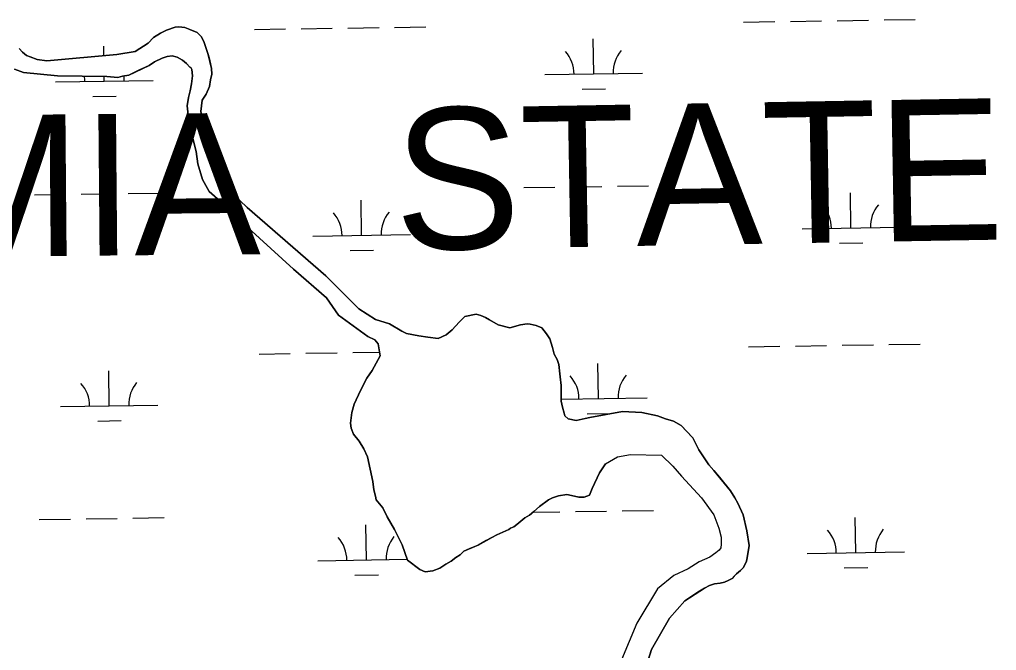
# Model space of a CAD drawing. Extents: x 3807117 to 3845308, y 337856 to 363736.
# Drawn here: x 3833175 to 3834177, y 358410 to 359057 of the extents above; entities that cross this region are included whole.
import ezdxf

# ---------------------------------------------------------------- set-up
doc = ezdxf.new("R2010")
doc.units = 0
for name, color, linetype in [('V-TOPO-GNAM-IDEN', 7, 'Continuous'), ('V-TOPO-SHOR', 7, 'Continuous'), ('V-WETL-SWMP', 7, 'Continuous')]:
    doc.layers.add(name, color=color, linetype=linetype)

msp = doc.modelspace()

# ---------------------------------------------------------------- linework, layer by layer
at = {"layer": 'V-TOPO-SHOR'}
for points in [[(3833174.9, 359027.2), (3833178.1, 359023.6), (3833182.3, 359020.1), (3833186, 359018.6), (3833193.3, 359016.1), (3833203.3, 359014.8), (3833275, 359021.1), (3833293.7, 359024.1), (3833307, 359032.8), (3833312.6, 359038.6), (3833319.8, 359043), (3833326, 359046.2), (3833334.8, 359049), (3833338.4, 359049.6), (3833344.7, 359048.7), (3833349.9, 359046.8), (3833357.3, 359043.8), (3833361.5, 359039.7), (3833364.2, 359034.6), (3833368.7, 359021.2), (3833369.9, 359016.5), (3833372.2, 359006.7), (3833372.3, 359000.9), (3833370.9, 358995.2), (3833370, 358988.4), (3833366.5, 358980.5), (3833362.5, 358974.2), (3833361.2, 358962.7), (3833361.8, 358959), (3833364.5, 358951.8), (3833368.8, 358925.3), (3833379.3, 358896.4), (3833385.8, 358886.2), (3833408.7, 358864.3), (3833489.4, 358794.3), (3833523, 358760.6), (3833540.4, 358749.6), (3833554.6, 358745.2), (3833567.3, 358737.7), (3833572, 358735.2), (3833584.6, 358732.9)], [(3833544.9, 358712.2), (3833543.1, 358724.7), (3833539.4, 358728.7), (3833532.5, 358732.2), (3833502.3, 358753.9), (3833489.9, 358771.9), (3833456, 358801.3), (3833409.7, 358843.5), (3833381, 358870.9), (3833369.8, 358880.6), (3833362.8, 358892.9), (3833358.2, 358909), (3833356.4, 358921.9), (3833352.4, 358936.4), (3833350.6, 358947.3), (3833348.2, 358959.2), (3833347, 358968.6), (3833348.4, 358977), (3833350.3, 358983.8), (3833351.7, 358991.1), (3833352.5, 358999.4), (3833351.9, 359005.7), (3833350.8, 359007.7), (3833349.7, 359008.2), (3833346.5, 359011.8), (3833342.3, 359015.4), (3833337, 359018.4), (3833331.8, 359019.8), (3833326.6, 359019.2), (3833321.4, 359017.5), (3833313.7, 359013.7), (3833308, 359009.9), (3833297.7, 359005), (3833287.4, 359000.1), (3833280.7, 358998.9), (3833276, 358997.7), (3833264.6, 358998.5), (3833214, 358999.4), (3833179.1, 359002.8), (3833170.1, 359006.2)], [(3833584.6, 358732.9), (3833594, 358731.5), (3833604.4, 358730.2), (3833612.6, 358734), (3833618.8, 358738.9), (3833625.9, 358746.8), (3833632, 358752.7), (3833643.4, 358755), (3833648.1, 358753.6), (3833652.9, 358751.6), (3833657.1, 358749.1), (3833666.1, 358744.1), (3833678.1, 358741.2), (3833689, 358744.1), (3833695.7, 358745.3), (3833698.8, 358744.8), (3833705.1, 358743.4), (3833710.9, 358741), (3833715.7, 358734.8), (3833719, 358729.7), (3833721.8, 358720.9), (3833723.5, 358714.2), (3833726.7, 358708.5), (3833728.4, 358703.3), (3833729.1, 358697.1), (3833729.7, 358690.9), (3833730.5, 358682), (3833730.7, 358672.1), (3833730.8, 358665.9), (3833732, 358659.7), (3833733.7, 358653.5), (3833734.3, 358650.9), (3833738, 358647.8)], [(3833776, 358601.8), (3833770, 358592.3), (3833762.5, 358576.5), (3833759.6, 358569.7), (3833754.4, 358567.5), (3833752.8, 358567.5), (3833748.7, 358567.4), (3833741.4, 358569.3), (3833736.6, 358570.2), (3833727.8, 358569), (3833721.6, 358566.8), (3833717.5, 358564.6), (3833708.3, 358558.1), (3833702.7, 358552.8), (3833698.1, 358549), (3833693.4, 358546.3), (3833685.3, 358539.4), (3833682.2, 358537.2), (3833678.6, 358535.6), (3833677, 358534.5), (3833664.7, 358529), (3833659.5, 358526.3), (3833653.9, 358523), (3833645.7, 358518.2), (3833642, 358517), (3833636.9, 358514.8), (3833630.7, 358512.1), (3833627.1, 358508.4), (3833622.5, 358505.7), (3833617.9, 358501.9), (3833612.3, 358498.7), (3833606.1, 358494.9), (3833598.9, 358492.1), (3833591.1, 358490.9), (3833585.8, 358493.4), (3833573.1, 358503), (3833567.5, 358518.5), (3833559.9, 358534.5), (3833552.3, 358547.3), (3833547.9, 358556.6), (3833544.2, 358560.7), (3833541, 358564.7), (3833540.4, 358568.4), (3833538.7, 358575.1), (3833537.4, 358583.4), (3833532.2, 358608.8), (3833528.3, 358617.1), (3833523.5, 358624.8), (3833517.6, 358631.9), (3833515.4, 358638.1), (3833514.7, 358643.3), (3833516, 358654.3), (3833518.5, 358662.7), (3833524.9, 358676.9), (3833531.4, 358689.5), (3833536.9, 358697.4), (3833544.9, 358712.2)], [(3833759.9, 358649.2), (3833793.5, 358655.2), (3833813.3, 358654.1), (3833829.4, 358650.8), (3833837.8, 358647.9), (3833845.7, 358645.5), (3833853.6, 358641), (3833858.9, 358635.4), (3833865.8, 358628.3), (3833871.8, 358615.9), (3833882, 358600.6), (3833887.3, 358595), (3833893.2, 358587.9), (3833904.4, 358574.1), (3833908.7, 358566.9), (3833912, 358561.3), (3833917.4, 358549.5), (3833920.9, 358532.9), (3833923.3, 358517.9), (3833921.5, 358505.4), (3833920.6, 358501.8), (3833917.6, 358495.5), (3833914.6, 358492.3), (3833910.5, 358489.1), (3833908, 358486.4), (3833905.9, 358484.3), (3833901.8, 358482.1), (3833898.2, 358480.5), (3833893.6, 358479.3), (3833887.9, 358478.7), (3833882.7, 358477), (3833877.6, 358474.3), (3833870.9, 358470), (3833857.6, 358461.4), (3833841.9, 358443.4), (3833823.4, 358411.3), (3833815.7, 358387.2)], [(3833738, 358647.8), (3833745.9, 358645.9), (3833750.5, 358647.1), (3833759.9, 358649.2)], [(3833776, 358601.8), (3833788.3, 358608.9), (3833801.8, 358611.2), (3833833.5, 358610.4), (3833845.2, 358599.2), (3833854.2, 358589.1), (3833874.5, 358566.7), (3833887.3, 358549.3), (3833892.3, 358535.9), (3833894.6, 358526.6), (3833894.7, 358519.3), (3833894.3, 358515.7), (3833892.8, 358513.1), (3833889.2, 358510.4), (3833883.1, 358506.1), (3833872.3, 358501.2), (3833861, 358494.2), (3833846.1, 358487.1), (3833829.3, 358473.7), (3833808.3, 358438.4), (3833792.5, 358400.7)]]:
    msp.add_lwpolyline(points, dxfattribs=at)
at = {"layer": 'V-WETL-SWMP'}
for p, q in [((3833917.8, 359054.3), (3833949.8, 359054.8)), ((3833965.8, 359055), (3833997.8, 359055.5)), ((3834013.8, 359055.7), (3834045.8, 359056.2)), ((3834061.8, 359056.5), (3834093.8, 359056.9)), ((3833319.8, 359043), (3833312.6, 359038.6)), ((3833326, 359046.2), (3833319.8, 359043)), ((3833334.8, 359049), (3833326, 359046.2)), ((3833338.4, 359049.6), (3833334.8, 359049)), ((3833344.7, 359048.7), (3833338.4, 359049.6)), ((3833349.9, 359046.8), (3833344.7, 359048.7)), ((3833357.3, 359043.8), (3833349.9, 359046.8)), ((3833361.5, 359039.7), (3833357.3, 359043.8)), ((3833416, 359046.8), (3833447.9, 359047.3)), ((3833463.9, 359047.5), (3833495.9, 359048)), ((3833511.9, 359048.2), (3833543.9, 359048.7)), ((3833559.9, 359048.9), (3833591.9, 359049.4)), ((3833307, 359032.8), (3833293.7, 359024.1)), ((3833312.6, 359038.6), (3833307, 359032.8)), ((3833364.2, 359034.6), (3833361.5, 359039.7)), ((3833368.7, 359021.2), (3833364.2, 359034.6)), ((3833764, 359001.3), (3833763.4, 359037.3)), ((3833178.1, 359023.6), (3833174.9, 359027.2)), ((3833182.3, 359020.1), (3833178.1, 359023.6)), ((3833261.7, 359020), (3833261.6, 359029.7)), ((3833293.7, 359024.1), (3833275, 359021.1)), ((3833186, 359018.6), (3833182.3, 359020.1)), ((3833193.3, 359016.1), (3833186, 359018.6)), ((3833203.3, 359014.8), (3833193.3, 359016.1)), ((3833275, 359021.1), (3833203.3, 359014.8)), ((3833308, 359009.9), (3833313.7, 359013.7)), ((3833313.7, 359013.7), (3833321.4, 359017.5)), ((3833321.4, 359017.5), (3833326.6, 359019.2)), ((3833326.6, 359019.2), (3833331.8, 359019.8)), ((3833331.8, 359019.8), (3833337, 359018.4)), ((3833337, 359018.4), (3833342.3, 359015.4)), ((3833342.3, 359015.4), (3833346.5, 359011.8)), ((3833346.5, 359011.8), (3833349.7, 359008.2)), ((3833372.2, 359006.7), (3833368.7, 359021.2)), ((3833170.1, 359006.2), (3833179.1, 359002.8)), ((3833179.1, 359002.8), (3833214, 358999.4)), ((3833287.4, 359000), (3833308, 359009.9)), ((3833349.7, 359008.2), (3833350.8, 359007.7)), ((3833350.8, 359007.7), (3833351.9, 359005.7)), ((3833351.9, 359005.7), (3833352.5, 358999.4)), ((3833372.3, 359000.9), (3833372.2, 359006.7)), ((3833714, 359000.5), (3833814, 359002)), ((3833212.1, 358993), (3833312.1, 358994.5)), ((3833214, 358999.4), (3833264.6, 358998.5)), ((3833262.1, 358993.7), (3833262.1, 358998.5)), ((3833264.6, 358998.5), (3833276, 358997.7)), ((3833276, 358997.7), (3833280.7, 358998.9)), ((3833280.7, 358998.9), (3833287.4, 359000)), ((3833352.5, 358999.4), (3833351.7, 358991.1)), ((3833370, 358988.4), (3833370.9, 358995.2)), ((3833370.9, 358995.2), (3833372.3, 359000.9)), ((3833350.3, 358983.8), (3833348.4, 358977)), ((3833351.7, 358991.1), (3833350.3, 358983.8)), ((3833366.5, 358980.5), (3833370, 358988.4)), ((3833752.2, 358985.6), (3833776.2, 358986)), ((3833250.4, 358978.1), (3833274.4, 358978.5)), ((3833348.4, 358977), (3833347, 358968.6)), ((3833361.2, 358962.7), (3833362.5, 358974.2)), ((3833362.5, 358974.2), (3833366.5, 358980.5)), ((3833347, 358968.6), (3833348.2, 358959.2)), ((3833361.8, 358959), (3833361.2, 358962.7)), ((3833348.2, 358959.2), (3833350.6, 358947.3)), ((3833364.6, 358951.8), (3833361.8, 358959)), ((3833368.8, 358925.3), (3833364.6, 358951.8)), ((3833350.6, 358947.3), (3833352.4, 358936.4)), ((3833352.4, 358936.4), (3833356.4, 358921.9)), ((3833356.4, 358921.9), (3833358.2, 358909)), ((3833379.3, 358896.4), (3833368.8, 358925.3)), ((3833358.2, 358909), (3833362.8, 358892.9)), ((3833362.8, 358892.9), (3833369.8, 358880.6)), ((3833385.8, 358886.2), (3833379.3, 358896.4)), ((3833408.7, 358864.3), (3833385.8, 358886.2)), ((3833692.3, 358884.7), (3833724.3, 358885.2)), ((3833740.3, 358885.5), (3833772.3, 358885.9)), ((3833788.3, 358886.2), (3833820.3, 358886.7)), ((3833190.5, 358877.2), (3833222.5, 358877.7)), ((3833238.5, 358877.9), (3833270.5, 358878.4)), ((3833286.5, 358878.7), (3833318.5, 358879.1)), ((3833369.8, 358880.6), (3833381, 358870.9)), ((3833526, 358835.8), (3833525.4, 358871.8)), ((3834027.8, 358843.3), (3834027.3, 358879.3)), ((3833381, 358870.9), (3833409.7, 358843.5)), ((3833489.4, 358794.3), (3833408.7, 358864.3)), ((3833409.7, 358843.5), (3833456, 358801.3)), ((3833977.8, 358842.6), (3834077.8, 358844.1)), ((3833476, 358835.1), (3833576, 358836.6)), ((3834016.1, 358827.7), (3834040, 358828.1)), ((3833514.2, 358820.2), (3833538.2, 358820.6)), ((3833456, 358801.3), (3833489.9, 358771.9)), ((3833523, 358760.6), (3833489.4, 358794.3)), ((3833489.9, 358771.9), (3833502.3, 358753.9)), ((3833502.3, 358753.9), (3833532.5, 358732.2)), ((3833540.4, 358749.6), (3833523, 358760.6)), ((3833632, 358752.7), (3833625.9, 358746.8)), ((3833643.4, 358755), (3833632, 358752.7)), ((3833648.1, 358753.6), (3833643.4, 358755)), ((3833652.9, 358751.6), (3833648.1, 358753.6)), ((3833657.1, 358749.1), (3833652.9, 358751.6)), ((3833554.6, 358745.2), (3833540.4, 358749.6)), ((3833567.3, 358737.7), (3833554.6, 358745.2)), ((3833625.9, 358746.8), (3833618.8, 358738.9)), ((3833666.1, 358744.1), (3833657.1, 358749.1)), ((3833678.1, 358741.2), (3833666.1, 358744.1)), ((3833689, 358744.1), (3833678.1, 358741.2)), ((3833695.7, 358745.3), (3833689, 358744.1)), ((3833698.8, 358744.8), (3833695.7, 358745.3)), ((3833705.1, 358743.4), (3833698.8, 358744.8)), ((3833710.9, 358740.9), (3833705.1, 358743.4)), ((3833715.7, 358734.8), (3833710.9, 358740.9)), ((3833532.5, 358732.2), (3833539.4, 358728.7)), ((3833572, 358735.2), (3833567.3, 358737.7)), ((3833584.6, 358732.9), (3833572, 358735.2)), ((3833594, 358731.5), (3833584.6, 358732.9)), ((3833604.4, 358730.2), (3833594, 358731.5)), ((3833612.7, 358734), (3833604.4, 358730.2)), ((3833618.8, 358738.9), (3833612.7, 358734)), ((3833719, 358729.7), (3833715.7, 358734.8)), ((3833539.4, 358728.7), (3833543.1, 358724.7)), ((3833543.1, 358724.7), (3833544.9, 358712.2)), ((3833721.8, 358720.9), (3833719, 358729.7)), ((3833723.5, 358714.2), (3833721.8, 358720.9)), ((3833922.8, 358721.7), (3833954.8, 358722.2)), ((3833970.8, 358722.4), (3834002.8, 358722.9)), ((3834018.8, 358723.1), (3834050.8, 358723.6)), ((3834066.8, 358723.8), (3834098.8, 358724.3)), ((3833420.9, 358714.2), (3833452.9, 358714.6)), ((3833468.9, 358714.9), (3833500.9, 358715.4)), ((3833516.9, 358715.6), (3833544.4, 358716)), ((3833544.9, 358712.2), (3833536.9, 358697.4)), ((3833726.7, 358708.5), (3833723.5, 358714.2)), ((3833728.4, 358703.3), (3833726.7, 358708.5)), ((3833729.7, 358690.9), (3833728.4, 358703.3)), ((3833769, 358668.6), (3833768.4, 358704.6)), ((3833267.1, 358661.1), (3833266.6, 358697.1)), ((3833536.9, 358697.4), (3833531.4, 358689.5)), ((3833730.5, 358682), (3833729.7, 358690.9)), ((3833531.4, 358689.5), (3833524.9, 358676.9)), ((3833730.8, 358665.9), (3833730.5, 358682)), ((3833524.9, 358676.9), (3833518.5, 358662.7)), ((3833217.1, 358660.4), (3833317.1, 358661.9)), ((3833518.5, 358662.7), (3833516, 358654.3)), ((3833730.8, 358668), (3833819, 358669.4)), ((3833732, 358659.7), (3833730.8, 358665.9)), ((3833516, 358654.3), (3833514.7, 358643.3)), ((3833733.7, 358653.5), (3833732, 358659.7)), ((3833734.3, 358650.9), (3833733.7, 358653.5)), ((3833738, 358647.8), (3833734.3, 358650.9)), ((3833757.2, 358653), (3833781.2, 358653.4)), ((3833793.5, 358655.2), (3833759.9, 358649.2)), ((3833813.3, 358654.1), (3833793.5, 358655.2)), ((3833829.4, 358650.8), (3833813.3, 358654.1)), ((3833837.8, 358647.9), (3833829.4, 358650.8)), ((3833255.4, 358645.5), (3833279.3, 358645.9)), ((3833514.7, 358643.3), (3833515.4, 358638.1)), ((3833745.9, 358645.9), (3833738, 358647.8)), ((3833759.9, 358649.2), (3833745.9, 358645.9)), ((3833845.7, 358645.5), (3833837.8, 358647.9)), ((3833853.6, 358641), (3833845.7, 358645.5)), ((3833865.8, 358628.3), (3833853.6, 358641)), ((3833515.4, 358638.1), (3833517.6, 358631.9)), ((3833517.6, 358631.9), (3833523.5, 358624.8)), ((3833523.5, 358624.8), (3833528.3, 358617.1)), ((3833871.8, 358615.9), (3833865.8, 358628.3)), ((3833528.3, 358617.1), (3833532.2, 358608.8)), ((3833788.3, 358608.9), (3833801.8, 358611.2)), ((3833801.8, 358611.2), (3833833.5, 358610.4)), ((3833882, 358600.6), (3833871.8, 358615.9)), ((3833532.2, 358608.8), (3833537.4, 358583.4)), ((3833770, 358592.3), (3833776, 358601.8)), ((3833776, 358601.8), (3833788.3, 358608.9)), ((3833833.5, 358610.4), (3833845.2, 358599.2)), ((3833887.3, 358595), (3833882, 358600.6)), ((3833762.5, 358576.5), (3833770, 358592.3)), ((3833845.2, 358599.2), (3833854.2, 358589.1)), ((3833904.4, 358574.1), (3833887.3, 358595)), ((3833537.4, 358583.4), (3833538.7, 358575.1)), ((3833854.2, 358589.1), (3833874.5, 358566.7)), ((3833538.7, 358575.1), (3833540.4, 358568.4)), ((3833759.6, 358569.7), (3833762.5, 358576.5)), ((3833908.7, 358566.9), (3833904.4, 358574.1)), ((3833540.4, 358568.4), (3833541, 358564.7)), ((3833541, 358564.7), (3833544.2, 358560.7)), ((3833544.2, 358560.7), (3833547.9, 358556.6)), ((3833708.3, 358558.1), (3833717.5, 358564.6)), ((3833717.5, 358564.6), (3833721.6, 358566.8)), ((3833721.6, 358566.8), (3833727.8, 358569)), ((3833727.8, 358569), (3833736.6, 358570.2)), ((3833736.6, 358570.2), (3833741.4, 358569.3)), ((3833741.4, 358569.3), (3833748.7, 358567.4)), ((3833748.7, 358567.4), (3833754.4, 358567.5)), ((3833754.4, 358567.5), (3833759.6, 358569.7)), ((3833874.5, 358566.7), (3833887.3, 358549.3)), ((3833912, 358561.3), (3833908.7, 358566.9)), ((3833917.4, 358549.5), (3833912, 358561.3)), ((3833547.9, 358556.6), (3833552.3, 358547.3)), ((3833698.1, 358549), (3833702.7, 358552.8)), ((3833701.9, 358552.2), (3833729.3, 358552.6)), ((3833702.7, 358552.8), (3833708.3, 358558.1)), ((3833745.3, 358552.8), (3833777.3, 358553.3)), ((3833793.3, 358553.5), (3833825.3, 358554)), ((3833195.4, 358544.6), (3833227.4, 358545.1)), ((3833243.4, 358545.3), (3833275.4, 358545.8)), ((3833291.4, 358546), (3833323.4, 358546.5)), ((3833552.3, 358547.3), (3833559.9, 358534.5)), ((3833685.3, 358539.4), (3833693.4, 358546.3)), ((3833693.4, 358546.3), (3833698.1, 358549)), ((3833887.3, 358549.3), (3833892.3, 358535.9)), ((3833920.9, 358532.9), (3833917.4, 358549.5)), ((3834032.8, 358510.7), (3834032.3, 358546.7)), ((3833531, 358503.2), (3833530.4, 358539.2)), ((3833559.9, 358534.5), (3833567.5, 358518.5)), ((3833664.7, 358529), (3833677, 358534.5)), ((3833677, 358534.5), (3833678.6, 358535.6)), ((3833678.6, 358535.6), (3833682.2, 358537.2)), ((3833682.2, 358537.2), (3833685.3, 358539.4)), ((3833892.3, 358535.9), (3833894.6, 358526.6)), ((3833923.3, 358517.9), (3833920.9, 358532.9)), ((3833645.7, 358518.2), (3833659.5, 358526.3)), ((3833659.5, 358526.3), (3833664.7, 358529)), ((3833894.6, 358526.6), (3833894.7, 358519.3)), ((3833567.5, 358518.5), (3833573.1, 358503)), ((3833627.1, 358508.4), (3833630.7, 358512.1)), ((3833630.7, 358512.1), (3833642, 358517)), ((3833642, 358517), (3833645.7, 358518.2)), ((3833889.2, 358510.4), (3833883.1, 358506.1)), ((3833892.8, 358513.1), (3833889.2, 358510.4)), ((3833894.3, 358515.7), (3833892.8, 358513.1)), ((3833894.7, 358519.3), (3833894.3, 358515.7)), ((3833921.5, 358505.4), (3833923.3, 358517.9)), ((3833982.8, 358509.9), (3834082.8, 358511.4)), ((3833481, 358502.4), (3833572.8, 358503.8)), ((3833573.1, 358503), (3833585.8, 358493.4)), ((3833612.3, 358498.7), (3833617.9, 358501.9)), ((3833617.9, 358501.9), (3833622.5, 358505.7)), ((3833622.5, 358505.7), (3833627.1, 358508.4)), ((3833872.3, 358501.2), (3833861, 358494.2)), ((3833883.1, 358506.1), (3833872.3, 358501.2)), ((3833917.6, 358495.5), (3833920.6, 358501.8)), ((3833920.6, 358501.8), (3833921.5, 358505.4)), ((3833585.8, 358493.4), (3833591.1, 358490.9)), ((3833591.1, 358490.9), (3833598.9, 358492.1)), ((3833598.9, 358492.1), (3833606.1, 358494.9)), ((3833606.1, 358494.9), (3833612.3, 358498.7)), ((3833861, 358494.2), (3833846.1, 358487.1)), ((3833910.5, 358489.1), (3833914.6, 358492.3)), ((3833914.6, 358492.3), (3833917.6, 358495.5)), ((3834021, 358495.1), (3834045, 358495.4)), ((3833519.2, 358487.6), (3833543.2, 358487.9)), ((3833846.1, 358487.1), (3833829.3, 358473.7)), ((3833893.6, 358479.3), (3833898.2, 358480.5)), ((3833898.2, 358480.5), (3833901.8, 358482.1)), ((3833901.8, 358482.1), (3833905.9, 358484.3)), ((3833905.9, 358484.3), (3833910.5, 358489.1)), ((3833829.3, 358473.7), (3833808.3, 358438.4)), ((3833857.6, 358461.4), (3833877.6, 358474.3)), ((3833877.6, 358474.3), (3833882.7, 358477)), ((3833882.7, 358477), (3833887.9, 358478.7)), ((3833887.9, 358478.7), (3833893.6, 358479.3)), ((3833841.9, 358443.4), (3833857.6, 358461.4)), ((3833823.4, 358411.3), (3833841.9, 358443.4)), ((3833808.3, 358438.4), (3833792.5, 358400.7)), ((3833815.7, 358387.2), (3833823.4, 358411.3))]:
    msp.add_line(p, q, dxfattribs=at)
for centre, start, end in [((3833708.7, 359000.9), 0.0865, 41.6302), ((3833819.2, 359002.6), 140.0865, 181.6302), ((3833206.9, 358993.4), 0.0865, 9.0251), ((3833317.4, 358995), 173.3046, 181.6302), ((3833972.6, 358843), 0.0865, 41.6302), ((3834083, 358844.6), 140.0865, 181.6302), ((3833470.7, 358835.5), 0.0865, 41.6302), ((3833581.2, 358837.1), 140.0865, 181.6302), ((3833713.7, 358668.3), 0.0865, 41.6302), ((3833824.2, 358669.9), 140.0865, 181.6302), ((3833211.9, 358660.7), 0.0865, 41.6302), ((3833322.3, 358662.4), 140.0865, 181.6302), ((3833977.6, 358510.3), 0.0865, 41.6302), ((3834088, 358512), 140.0865, 181.6302), ((3833475.7, 358502.8), 0.0865, 41.6302), ((3833586.2, 358504.5), 140.0865, 181.6302)]:
    msp.add_arc(centre, 35.2, start, end, dxfattribs=at)

# ---------------------------------------------------------------- texts
at = {"layer": 'V-TOPO-GNAM-IDEN'}
for s, rotation, p in [('STATE', 1, (3833560.6, 358820.6)), ('BOHEMIA', 0.5, (3832528.4, 358808.7))]:
    msp.add_text(s, height=145, rotation=rotation, dxfattribs=at).set_placement(p)

doc.saveas('drawing.dxf')
